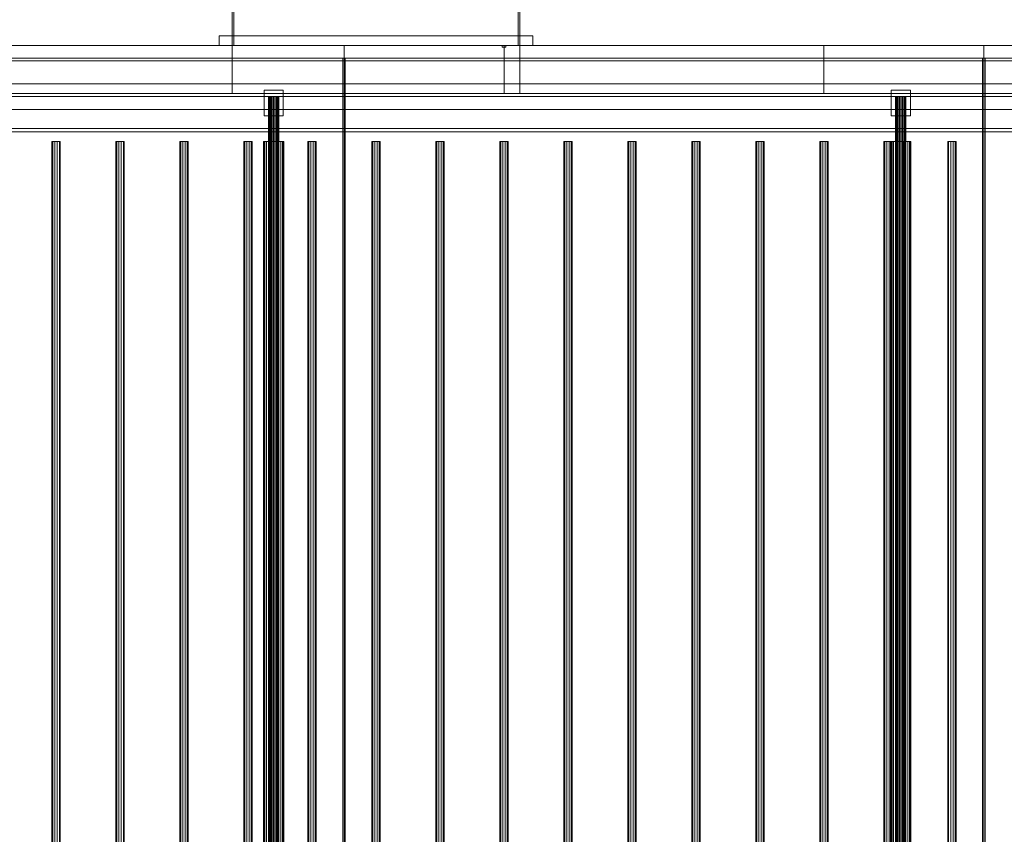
# Model space of a CAD drawing. Header units: millimetres. Extents: x -2233 to 61924, y -68080 to 6847.
# Tile 887 of 1022: x 53704 to 55243, y -17832 to -16560. Entities that reach past the tile are written whole.
import ezdxf

# ---------------------------------------------------------------- set-up
doc = ezdxf.new("R2010")
doc.units = ezdxf.units.MM
doc.layers.add('superior_secador', color=7, linetype='Continuous', lineweight=0)

msp = doc.modelspace()

# ---------------------------------------------------------------- linework, layer by layer
at = {"layer": 'superior_secador'}
for p, q in [((54036.134, -16600), (54036.134, -16210)), ((54039.134, -16210), (54039.134, -16600)), ((54483.134, -16600), (54483.134, -16210)), ((54486.134, -16210), (54486.134, -16600)), ((54016.134, -16600), (54016.134, -16585)), ((54016.134, -16585), (54506.134, -16585)), ((54016.134, -16585), (54036.134, -16585)), ((54036.134, -16585), (54036.134, -16600)), ((54486.134, -16600), (54486.134, -16585)), ((54486.134, -16585), (54506.134, -16585)), ((54506.134, -16585), (54506.134, -16600)), ((40461.134, -16600), (60461.134, -16600)), ((53211.134, -16600), (54211.134, -16600)), ((53461.134, -16600), (54036.134, -16600)), ((54506.134, -16600), (54016.134, -16600)), ((54036.134, -16600), (54016.134, -16600)), ((54036.134, -16600), (54036.134, -16675)), ((54036.134, -16600), (54461.134, -16600)), ((54486.134, -16600), (54036.134, -16600)), ((54039.134, -16600), (54036.134, -16600)), ((54211.134, -16600), (54211.134, -19400)), ((54211.134, -16600), (55211.134, -16600)), ((54458.134, -16603), (54458.134, -16600)), ((54458.134, -16600), (54464.134, -16600)), ((54461.134, -16600), (54461.134, -16675)), ((54461.134, -16600), (54486.134, -16600)), ((54464.134, -16600), (54464.134, -16603)), ((54486.134, -16600), (54483.134, -16600)), ((54486.134, -16600), (54486.134, -16675)), ((54486.134, -16600), (54961.134, -16600)), ((54506.134, -16600), (54486.134, -16600)), ((54961.134, -16600), (54961.134, -16675)), ((54961.134, -16600), (55461.134, -16600)), ((55211.134, -16600), (55211.134, -19400)), ((55211.134, -16600), (56211.134, -16600)), ((54464.134, -16603), (54458.134, -16603)), ((60461.134, -16620), (40461.134, -16620)), ((60461.134, -16624), (40461.134, -16624)), ((54209.134, -19380), (54209.134, -16620)), ((54209.134, -16620), (54213.134, -16620)), ((54213.134, -16620), (54213.134, -19380)), ((55209.134, -19380), (55209.134, -16620)), ((55209.134, -16620), (55213.134, -16620)), ((55213.134, -16620), (55213.134, -19380)), ((40811.134, -16660), (60111.134, -16660)), ((40461.134, -16675), (60461.134, -16675)), ((54036.134, -16675), (53461.134, -16675)), ((54461.134, -16675), (54036.134, -16675)), ((54086.134, -16710), (54086.134, -16670)), ((54086.134, -16670), (54116.134, -16670)), ((54116.134, -16670), (54116.134, -16710)), ((54486.134, -16675), (54461.134, -16675)), ((54961.134, -16675), (54486.134, -16675)), ((55461.134, -16675), (54961.134, -16675)), ((55066.134, -16710), (55066.134, -16670)), ((55066.134, -16670), (55096.134, -16670)), ((55096.134, -16670), (55096.134, -16710)), ((60461.134, -16680), (40461.134, -16680)), ((54093.406, -16680), (54093.134, -16680)), ((54093.134, -16680), (54093.134, -19320)), ((54094.206, -16680), (54093.406, -16680)), ((54093.406, -16680), (54093.406, -19320)), ((54095.477, -16680), (54094.206, -16680)), ((54094.206, -16680), (54094.206, -19320)), ((54097.134, -16680), (54095.477, -16680)), ((54095.477, -16680), (54095.477, -19320)), ((54099.063, -16680), (54097.134, -16680)), ((54097.134, -16680), (54097.134, -19320)), ((54101.134, -16680), (54099.063, -16680)), ((54099.063, -16680), (54099.063, -19320)), ((54103.204, -16680), (54101.134, -16680)), ((54101.134, -16680), (54101.134, -19320)), ((54105.134, -16680), (54103.204, -16680)), ((54103.204, -16680), (54103.204, -19320)), ((54106.791, -16680), (54105.134, -16680)), ((54105.134, -16680), (54105.134, -19320)), ((54108.062, -16680), (54106.791, -16680)), ((54106.791, -16680), (54106.791, -19320)), ((54108.861, -16680), (54108.062, -16680)), ((54108.062, -16680), (54108.062, -19320)), ((54108.861, -16680), (54109.134, -16680)), ((54108.861, -16680), (54108.861, -19320)), ((54109.134, -19320), (54109.134, -16680)), ((55073.406, -16680), (55073.134, -16680)), ((55073.134, -16680), (55073.134, -19320)), ((55074.206, -16680), (55073.406, -16680)), ((55073.406, -16680), (55073.406, -19320)), ((55075.477, -16680), (55074.206, -16680)), ((55074.206, -16680), (55074.206, -19320)), ((55077.134, -16680), (55075.477, -16680)), ((55075.477, -16680), (55075.477, -19320)), ((55079.063, -16680), (55077.134, -16680)), ((55077.134, -16680), (55077.134, -19320)), ((55081.134, -16680), (55079.063, -16680)), ((55079.063, -16680), (55079.063, -19320)), ((55083.204, -16680), (55081.134, -16680)), ((55081.134, -16680), (55081.134, -19320)), ((55085.134, -16680), (55083.204, -16680)), ((55083.204, -16680), (55083.204, -19320)), ((55086.791, -16680), (55085.134, -16680)), ((55085.134, -16680), (55085.134, -19320)), ((55088.062, -16680), (55086.791, -16680)), ((55086.791, -16680), (55086.791, -19320)), ((55088.861, -16680), (55088.062, -16680)), ((55088.062, -16680), (55088.062, -19320)), ((55088.861, -16680), (55089.134, -16680)), ((55088.861, -16680), (55088.861, -19320)), ((55089.134, -19320), (55089.134, -16680)), ((60111.134, -16700), (40811.134, -16700)), ((54116.134, -16710), (54086.134, -16710)), ((55096.134, -16710), (55066.134, -16710)), ((40461.134, -16730), (60461.134, -16730)), ((60461.134, -16735), (40461.134, -16735)), ((53755.997, -16750), (53754.784, -16750)), ((53754.784, -16750), (53754.784, -19250)), ((53759.172, -16750), (53755.997, -16750)), ((53755.997, -16750), (53755.997, -19250)), ((53763.096, -16750), (53759.172, -16750)), ((53759.172, -16750), (53759.172, -19250)), ((53766.271, -16750), (53763.096, -16750)), ((53763.096, -16750), (53763.096, -19250)), ((53766.271, -16750), (53767.484, -16750)), ((53766.271, -16750), (53766.271, -19250)), ((53767.484, -19250), (53767.484, -16750)), ((53855.997, -16750), (53854.784, -16750)), ((53854.784, -16750), (53854.784, -19250)), ((53859.172, -16750), (53855.997, -16750)), ((53855.997, -16750), (53855.997, -19250)), ((53863.096, -16750), (53859.172, -16750)), ((53859.172, -16750), (53859.172, -19250)), ((53866.271, -16750), (53863.096, -16750)), ((53863.096, -16750), (53863.096, -19250)), ((53866.271, -16750), (53867.484, -16750)), ((53866.271, -16750), (53866.271, -19250)), ((53867.484, -19250), (53867.484, -16750)), ((53955.997, -16750), (53954.784, -16750)), ((53954.784, -16750), (53954.784, -19250)), ((53959.172, -16750), (53955.997, -16750)), ((53955.997, -16750), (53955.997, -19250)), ((53963.096, -16750), (53959.172, -16750)), ((53959.172, -16750), (53959.172, -19250)), ((53966.271, -16750), (53963.096, -16750)), ((53963.096, -16750), (53963.096, -19250)), ((53966.271, -16750), (53967.484, -16750)), ((53966.271, -16750), (53966.271, -19250)), ((53967.484, -19250), (53967.484, -16750)), ((54055.997, -16750), (54054.784, -16750)), ((54054.784, -16750), (54054.784, -19250)), ((54059.172, -16750), (54055.997, -16750)), ((54055.997, -16750), (54055.997, -19250)), ((54063.096, -16750), (54059.172, -16750)), ((54059.172, -16750), (54059.172, -19250)), ((54066.271, -16750), (54063.096, -16750)), ((54063.096, -16750), (54063.096, -19250)), ((54066.271, -16750), (54067.484, -16750)), ((54066.271, -16750), (54066.271, -19250)), ((54067.484, -19250), (54067.484, -16750)), ((54085.679, -16750), (54085.134, -16750)), ((54085.134, -16750), (54085.134, -19250)), ((54087.277, -16750), (54085.679, -16750)), ((54085.679, -16750), (54085.679, -19250)), ((54089.82, -16750), (54087.277, -16750)), ((54087.277, -16750), (54087.277, -19250)), ((54093.134, -16750), (54089.82, -16750)), ((54089.82, -16750), (54089.82, -19250)), ((54096.993, -16750), (54093.134, -16750)), ((54093.134, -16750), (54093.134, -19250)), ((54101.134, -16750), (54096.993, -16750)), ((54096.993, -16750), (54096.993, -19250)), ((54105.275, -16750), (54101.134, -16750)), ((54101.134, -16750), (54101.134, -19250)), ((54109.134, -16750), (54105.275, -16750)), ((54105.275, -16750), (54105.275, -19250)), ((54112.448, -16750), (54109.134, -16750)), ((54109.134, -16750), (54109.134, -19250)), ((54114.99, -16750), (54112.448, -16750)), ((54112.448, -16750), (54112.448, -19250)), ((54116.589, -16750), (54114.99, -16750)), ((54114.99, -16750), (54114.99, -19250)), ((54116.589, -16750), (54117.134, -16750)), ((54116.589, -16750), (54116.589, -19250)), ((54117.134, -19250), (54117.134, -16750)), ((54155.997, -16750), (54154.784, -16750)), ((54154.784, -16750), (54154.784, -19250)), ((54159.172, -16750), (54155.997, -16750)), ((54155.997, -16750), (54155.997, -19250)), ((54163.096, -16750), (54159.172, -16750)), ((54159.172, -16750), (54159.172, -19250)), ((54166.271, -16750), (54163.096, -16750)), ((54163.096, -16750), (54163.096, -19250)), ((54166.271, -16750), (54167.484, -16750)), ((54166.271, -16750), (54166.271, -19250)), ((54167.484, -19250), (54167.484, -16750)), ((54255.997, -16750), (54254.784, -16750)), ((54254.784, -16750), (54254.784, -19250)), ((54259.172, -16750), (54255.997, -16750)), ((54255.997, -16750), (54255.997, -19250)), ((54263.096, -16750), (54259.172, -16750)), ((54259.172, -16750), (54259.172, -19250)), ((54266.271, -16750), (54263.096, -16750)), ((54263.096, -16750), (54263.096, -19250)), ((54266.271, -16750), (54267.484, -16750)), ((54266.271, -16750), (54266.271, -19250)), ((54267.484, -19250), (54267.484, -16750)), ((54355.997, -16750), (54354.784, -16750)), ((54354.784, -16750), (54354.784, -19250)), ((54359.172, -16750), (54355.997, -16750)), ((54355.997, -16750), (54355.997, -19250)), ((54363.096, -16750), (54359.172, -16750)), ((54359.172, -16750), (54359.172, -19250)), ((54366.271, -16750), (54363.096, -16750)), ((54363.096, -16750), (54363.096, -19250)), ((54366.271, -16750), (54367.484, -16750)), ((54366.271, -16750), (54366.271, -19250)), ((54367.484, -19250), (54367.484, -16750)), ((54455.997, -16750), (54454.784, -16750)), ((54454.784, -16750), (54454.784, -19250)), ((54459.172, -16750), (54455.997, -16750)), ((54455.997, -16750), (54455.997, -19250)), ((54463.096, -16750), (54459.172, -16750)), ((54459.172, -16750), (54459.172, -19250)), ((54466.271, -16750), (54463.096, -16750)), ((54463.096, -16750), (54463.096, -19250)), ((54466.271, -16750), (54467.484, -16750)), ((54466.271, -16750), (54466.271, -19250)), ((54467.484, -19250), (54467.484, -16750)), ((54555.997, -16750), (54554.784, -16750)), ((54554.784, -16750), (54554.784, -19250)), ((54559.172, -16750), (54555.997, -16750)), ((54555.997, -16750), (54555.997, -19250)), ((54563.096, -16750), (54559.172, -16750)), ((54559.172, -16750), (54559.172, -19250)), ((54566.271, -16750), (54563.096, -16750)), ((54563.096, -16750), (54563.096, -19250)), ((54566.271, -16750), (54567.484, -16750)), ((54566.271, -16750), (54566.271, -19250)), ((54567.484, -19250), (54567.484, -16750)), ((54655.997, -16750), (54654.784, -16750)), ((54654.784, -16750), (54654.784, -19250)), ((54659.172, -16750), (54655.997, -16750)), ((54655.997, -16750), (54655.997, -19250)), ((54663.096, -16750), (54659.172, -16750)), ((54659.172, -16750), (54659.172, -19250)), ((54666.271, -16750), (54663.096, -16750)), ((54663.096, -16750), (54663.096, -19250)), ((54666.271, -16750), (54667.484, -16750)), ((54666.271, -16750), (54666.271, -19250)), ((54667.484, -19250), (54667.484, -16750)), ((54755.997, -16750), (54754.784, -16750)), ((54754.784, -16750), (54754.784, -19250)), ((54759.172, -16750), (54755.997, -16750)), ((54755.997, -16750), (54755.997, -19250)), ((54763.096, -16750), (54759.172, -16750)), ((54759.172, -16750), (54759.172, -19250)), ((54766.271, -16750), (54763.096, -16750)), ((54763.096, -16750), (54763.096, -19250)), ((54766.271, -16750), (54767.484, -16750)), ((54766.271, -16750), (54766.271, -19250)), ((54767.484, -19250), (54767.484, -16750)), ((54855.997, -16750), (54854.784, -16750)), ((54854.784, -16750), (54854.784, -19250)), ((54859.172, -16750), (54855.997, -16750)), ((54855.997, -16750), (54855.997, -19250)), ((54863.096, -16750), (54859.172, -16750)), ((54859.172, -16750), (54859.172, -19250)), ((54866.271, -16750), (54863.096, -16750)), ((54863.096, -16750), (54863.096, -19250)), ((54866.271, -16750), (54867.484, -16750)), ((54866.271, -16750), (54866.271, -19250)), ((54867.484, -19250), (54867.484, -16750)), ((54955.997, -16750), (54954.784, -16750)), ((54954.784, -16750), (54954.784, -19250)), ((54959.172, -16750), (54955.997, -16750)), ((54955.997, -16750), (54955.997, -19250)), ((54963.096, -16750), (54959.172, -16750)), ((54959.172, -16750), (54959.172, -19250)), ((54966.271, -16750), (54963.096, -16750)), ((54963.096, -16750), (54963.096, -19250)), ((54966.271, -16750), (54967.484, -16750)), ((54966.271, -16750), (54966.271, -19250)), ((54967.484, -19250), (54967.484, -16750)), ((55055.997, -16750), (55054.784, -16750)), ((55054.784, -16750), (55054.784, -19250)), ((55059.172, -16750), (55055.997, -16750)), ((55055.997, -16750), (55055.997, -19250)), ((55063.096, -16750), (55059.172, -16750)), ((55059.172, -16750), (55059.172, -19250)), ((55066.271, -16750), (55063.096, -16750)), ((55063.096, -16750), (55063.096, -19250)), ((55065.679, -16750), (55065.134, -16750)), ((55065.134, -16750), (55065.134, -19250)), ((55067.277, -16750), (55065.679, -16750)), ((55065.679, -16750), (55065.679, -19250)), ((55066.271, -16750), (55067.484, -16750)), ((55066.271, -16750), (55066.271, -19250)), ((55069.82, -16750), (55067.277, -16750)), ((55067.277, -16750), (55067.277, -19250)), ((55067.484, -19250), (55067.484, -16750)), ((55073.134, -16750), (55069.82, -16750)), ((55069.82, -16750), (55069.82, -19250)), ((55076.993, -16750), (55073.134, -16750)), ((55073.134, -16750), (55073.134, -19250)), ((55081.134, -16750), (55076.993, -16750)), ((55076.993, -16750), (55076.993, -19250)), ((55085.275, -16750), (55081.134, -16750)), ((55081.134, -16750), (55081.134, -19250)), ((55089.134, -16750), (55085.275, -16750)), ((55085.275, -16750), (55085.275, -19250)), ((55092.448, -16750), (55089.134, -16750)), ((55089.134, -16750), (55089.134, -19250)), ((55094.99, -16750), (55092.448, -16750)), ((55092.448, -16750), (55092.448, -19250)), ((55096.589, -16750), (55094.99, -16750)), ((55094.99, -16750), (55094.99, -19250)), ((55096.589, -16750), (55097.134, -16750)), ((55096.589, -16750), (55096.589, -19250)), ((55097.134, -19250), (55097.134, -16750)), ((55155.997, -16750), (55154.784, -16750)), ((55154.784, -16750), (55154.784, -19250)), ((55159.172, -16750), (55155.997, -16750)), ((55155.997, -16750), (55155.997, -19250)), ((55163.096, -16750), (55159.172, -16750)), ((55159.172, -16750), (55159.172, -19250)), ((55166.271, -16750), (55163.096, -16750)), ((55163.096, -16750), (55163.096, -19250)), ((55166.271, -16750), (55167.484, -16750)), ((55166.271, -16750), (55166.271, -19250)), ((55167.484, -19250), (55167.484, -16750))]:
    msp.add_line(p, q, dxfattribs=at)

doc.saveas('drawing.dxf')
